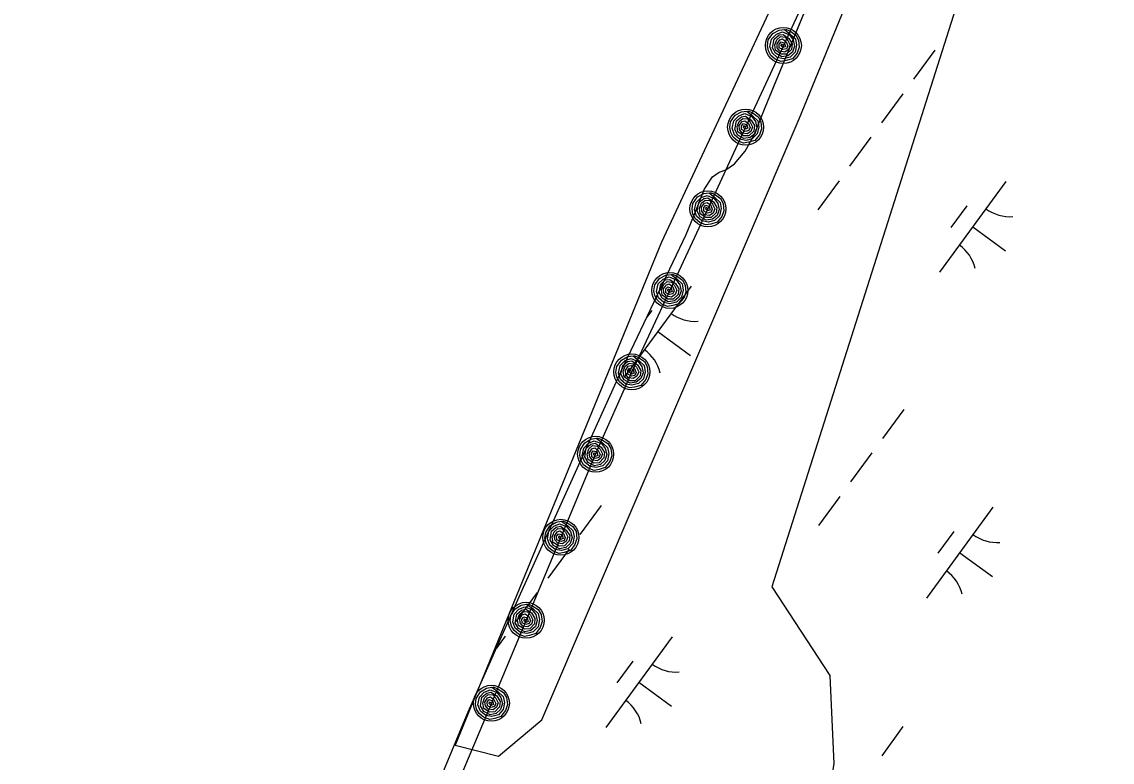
# Model space of a CAD drawing. Extents: x 3905714 to 3926767, y 183354 to 205755.
# Drawn here: x 3914033.7 to 3914518.3, y 186954.1 to 187283.3 of the extents above; entities that cross this region are included whole.
import ezdxf

# ---------------------------------------------------------------- set-up
doc = ezdxf.new("R2010")
doc.units = 0
for name, color, linetype in [('V-GRID-MAJR', 7, 'Continuous'), ('V-RIVR-EDGE', 7, 'Continuous'), ('V-RRAP-FSHR', 7, 'Continuous'), ('V-TOPO-SHOR', 7, 'Continuous'), ('V-WETL-SWMP', 7, 'Continuous')]:
    doc.layers.add(name, color=color, linetype=linetype)

msp = doc.modelspace()

# ---------------------------------------------------------------- linework, layer by layer
at = {"layer": 'V-GRID-MAJR'}
msp.add_spline([(3911382.55, 187266.99), (3914884.14, 187327.39), (3918088.41, 187383)], degree=3, dxfattribs=at)
at = {"layer": 'V-RIVR-EDGE'}
for points in [[(3914490.18, 187553.96), (3914317.96, 187185.39), (3914226.22, 186961.67), (3914245.53, 186956.84), (3914264.85, 186972.93), (3914379.12, 187240.11), (3914445.11, 187401.06)], [(3914470.86, 187359.21), (3914367.04, 187032.03)], [(3914367.04, 187032.03), (3914392.81, 186992.67), (3914394.52, 186953.46), (3914380.88, 186873.33), (3914357.01, 186815.36), (3914329.73, 186776.15), (3914300.75, 186757.39), (3914281.99, 186738.64), (3914276.88, 186714.77), (3914285.4, 186692.61), (3914299.04, 186677.26), (3914299.04, 186670.44), (3914288.81, 186661.92), (3914278.58, 186661.92), (3914266.65, 186670.44), (3914258.53, 186691.85)]]:
    msp.add_lwpolyline(points, dxfattribs=at)
at = {"layer": 'V-RRAP-FSHR'}
for points in [[(3914388.87, 187309.11), (3914372.13, 187272.78), (3914355.38, 187236.46), (3914338.62, 187200.14), (3914321.72, 187163.88), (3914304.82, 187127.63), (3914288.72, 187091.17), (3914273.27, 187054.12), (3914257.82, 187017.23), (3914242.36, 186980.33), (3914226.91, 186943.44), (3914209.72, 186907.65), (3914191.9, 186871.96), (3914172.95, 186836.27), (3914158.88, 186798.83), (3914143.83, 186761.87), (3914123.72, 186727.29), (3914103.62, 186692.71), (3914083.5, 186658.13), (3914063.24, 186623.64), (3914042.99, 186589.15), (3914022.73, 186554.66)], [(3914373.04, 187280.05), (3914374.98, 187279.28), (3914377.65, 187277.4), (3914378.94, 187275.17), (3914379.24, 187271.97), (3914378.27, 187269.39), (3914376.18, 187266.81), (3914373.38, 187266.04), (3914371.14, 187265.65), (3914368.5, 187266.71), (3914366.59, 187268.36), (3914365.49, 187270.45), (3914365.04, 187272.62), (3914365.46, 187275.2), (3914367.45, 187278.05), (3914370.23, 187279.61), (3914372.61, 187279.89), (3914375.38, 187277.71), (3914377.52, 187275.66), (3914378.03, 187272.91), (3914377.32, 187269.76), (3914375.1, 187267.6), (3914372.17, 187266.85), (3914369.43, 187267.4), (3914367.12, 187269.44), (3914366.17, 187272.26), (3914366.91, 187275.62), (3914369.12, 187277.83), (3914371.75, 187278.78), (3914374.84, 187277.45), (3914376.49, 187275.23), (3914377.08, 187272.45), (3914376.16, 187269.84), (3914374.11, 187268.18), (3914371.39, 187267.73), (3914368.66, 187269.28), (3914367.29, 187271.77), (3914368.05, 187275.58), (3914370.22, 187277.42), (3914372.11, 187277.68), (3914374.62, 187275.93), (3914376.09, 187273.45), (3914375.75, 187271.04), (3914373.58, 187268.91), (3914371.21, 187268.88), (3914368.66, 187270.63), (3914368.31, 187273.01), (3914369.2, 187275.28), (3914370.84, 187276.68), (3914372.89, 187276.44), (3914374.2, 187274.94), (3914375.17, 187272.85), (3914374.4, 187270.91), (3914372.77, 187269.83), (3914370.62, 187270.18), (3914369.44, 187271.69), (3914369.32, 187273.45), (3914370.53, 187275.31), (3914371.82, 187275.65), (3914373.35, 187274.36), (3914374.07, 187272.58), (3914373.5, 187271.27), (3914371.98, 187270.9), (3914370.32, 187271.77), (3914370.27, 187273.4), (3914371.12, 187274.42), (3914372.66, 187273.84), (3914373.09, 187272.26), (3914371.99, 187271.83), (3914371.22, 187272.67), (3914371.38, 187273.5), (3914372.16, 187272.82)], [(3914356.29, 187243.72), (3914358.23, 187242.96), (3914360.91, 187241.08), (3914362.19, 187238.84), (3914362.49, 187235.64), (3914361.52, 187233.06), (3914359.43, 187230.48), (3914356.63, 187229.71), (3914354.39, 187229.33), (3914351.75, 187230.38), (3914349.84, 187232.04), (3914348.74, 187234.12), (3914348.29, 187236.3), (3914348.71, 187238.87), (3914350.7, 187241.73), (3914353.48, 187243.28), (3914355.87, 187243.57), (3914358.63, 187241.39), (3914360.78, 187239.33), (3914361.28, 187236.59), (3914360.57, 187233.44), (3914358.35, 187231.27), (3914355.43, 187230.52), (3914352.69, 187231.08), (3914350.37, 187233.11), (3914349.42, 187235.94), (3914350.16, 187239.3), (3914352.37, 187241.5), (3914355, 187242.45), (3914358.09, 187241.12), (3914359.74, 187238.91), (3914360.33, 187236.13), (3914359.42, 187233.52), (3914357.36, 187231.86), (3914354.64, 187231.4), (3914351.91, 187232.95), (3914350.54, 187235.45), (3914351.3, 187239.26), (3914353.47, 187241.09), (3914355.36, 187241.35), (3914357.88, 187239.61), (3914359.34, 187237.13), (3914359, 187234.71), (3914356.83, 187232.59), (3914354.46, 187232.55), (3914351.92, 187234.3), (3914351.57, 187236.69), (3914352.45, 187238.95), (3914354.09, 187240.35), (3914356.14, 187240.12), (3914357.45, 187238.61), (3914358.42, 187236.52), (3914357.65, 187234.59), (3914356.03, 187233.5), (3914353.87, 187233.85), (3914352.7, 187235.36), (3914352.57, 187237.12), (3914353.78, 187238.98), (3914355.07, 187239.33), (3914356.6, 187238.04), (3914357.33, 187236.25), (3914356.75, 187234.94), (3914355.23, 187234.58), (3914353.57, 187235.44), (3914353.52, 187237.08), (3914354.38, 187238.1), (3914355.91, 187237.52), (3914356.34, 187235.93), (3914355.24, 187235.51), (3914354.47, 187236.35), (3914354.63, 187237.18), (3914355.41, 187236.49)], [(3914339.57, 187207.4), (3914341.5, 187206.62), (3914344.17, 187204.73), (3914345.45, 187202.49), (3914345.73, 187199.29), (3914344.76, 187196.71), (3914342.66, 187194.14), (3914339.85, 187193.39), (3914337.61, 187193.01), (3914334.97, 187194.08), (3914333.07, 187195.74), (3914331.98, 187197.83), (3914331.54, 187200), (3914331.96, 187202.58), (3914333.97, 187205.42), (3914336.75, 187206.97), (3914339.14, 187207.24), (3914341.9, 187205.05), (3914344.04, 187202.99), (3914344.53, 187200.24), (3914343.8, 187197.09), (3914341.57, 187194.94), (3914338.65, 187194.2), (3914335.91, 187194.77), (3914333.6, 187196.81), (3914332.66, 187199.64), (3914333.42, 187203), (3914335.64, 187205.19), (3914338.27, 187206.13), (3914341.35, 187204.79), (3914343, 187202.57), (3914343.57, 187199.78), (3914342.65, 187197.18), (3914340.59, 187195.53), (3914337.86, 187195.08), (3914335.14, 187196.65), (3914333.79, 187199.15), (3914334.56, 187202.95), (3914336.73, 187204.78), (3914338.63, 187205.03), (3914341.13, 187203.28), (3914342.59, 187200.79), (3914342.24, 187198.37), (3914340.06, 187196.26), (3914337.69, 187196.23), (3914335.15, 187197.99), (3914334.81, 187200.38), (3914335.71, 187202.64), (3914337.36, 187204.04), (3914339.41, 187203.79), (3914340.7, 187202.28), (3914341.66, 187200.19), (3914340.89, 187198.26), (3914339.26, 187197.18), (3914337.1, 187197.54), (3914335.94, 187199.05), (3914335.82, 187200.81), (3914337.04, 187202.67), (3914338.33, 187203), (3914339.86, 187201.71), (3914340.57, 187199.92), (3914339.99, 187198.61), (3914338.47, 187198.26), (3914336.81, 187199.13), (3914336.77, 187200.76), (3914337.63, 187201.78), (3914339.16, 187201.19), (3914339.59, 187199.61), (3914338.48, 187199.19), (3914337.72, 187200.03), (3914337.88, 187200.86), (3914338.65, 187200.17)], [(3914322.67, 187171.14), (3914324.6, 187170.37), (3914327.27, 187168.48), (3914328.55, 187166.24), (3914328.83, 187163.04), (3914327.85, 187160.46), (3914325.75, 187157.89), (3914322.95, 187157.13), (3914320.71, 187156.76), (3914318.07, 187157.82), (3914316.17, 187159.49), (3914315.08, 187161.58), (3914314.64, 187163.75), (3914315.06, 187166.33), (3914317.07, 187169.17), (3914319.85, 187170.71), (3914322.24, 187170.99), (3914325, 187168.8), (3914327.13, 187166.74), (3914327.63, 187163.99), (3914326.9, 187160.84), (3914324.67, 187158.68), (3914321.75, 187157.95), (3914319.01, 187158.52), (3914316.7, 187160.56), (3914315.76, 187163.39), (3914316.52, 187166.75), (3914318.73, 187168.94), (3914321.37, 187169.88), (3914324.45, 187168.54), (3914326.1, 187166.32), (3914326.67, 187163.53), (3914325.75, 187160.93), (3914323.69, 187159.27), (3914320.96, 187158.83), (3914318.24, 187160.39), (3914316.89, 187162.89), (3914317.66, 187166.7), (3914319.83, 187168.53), (3914321.72, 187168.77), (3914324.23, 187167.02), (3914325.69, 187164.54), (3914325.34, 187162.12), (3914323.16, 187160), (3914320.79, 187159.98), (3914318.25, 187161.74), (3914317.91, 187164.13), (3914318.8, 187166.39), (3914320.46, 187167.78), (3914322.5, 187167.54), (3914323.8, 187166.03), (3914324.76, 187163.93), (3914323.99, 187162), (3914322.36, 187160.92), (3914320.2, 187161.28), (3914319.03, 187162.8), (3914318.92, 187164.56), (3914320.14, 187166.41), (3914321.43, 187166.75), (3914322.95, 187165.46), (3914323.67, 187163.67), (3914323.09, 187162.36), (3914321.57, 187162), (3914319.91, 187162.87), (3914319.86, 187164.51), (3914320.73, 187165.53), (3914322.26, 187164.94), (3914322.68, 187163.36), (3914321.58, 187162.93), (3914320.81, 187163.77), (3914320.97, 187164.6), (3914321.75, 187163.92)], [(3914305.77, 187134.89), (3914307.7, 187134.12), (3914310.37, 187132.23), (3914311.65, 187129.99), (3914311.93, 187126.79), (3914310.95, 187124.21), (3914308.85, 187121.64), (3914306.04, 187120.88), (3914303.8, 187120.5), (3914301.17, 187121.57), (3914299.27, 187123.23), (3914298.17, 187125.32), (3914297.73, 187127.5), (3914298.16, 187130.07), (3914300.16, 187132.92), (3914302.95, 187134.46), (3914305.34, 187134.73), (3914308.09, 187132.55), (3914310.23, 187130.48), (3914310.73, 187127.73), (3914310, 187124.59), (3914307.77, 187122.43), (3914304.84, 187121.7), (3914302.1, 187122.26), (3914299.8, 187124.31), (3914298.86, 187127.13), (3914299.62, 187130.49), (3914301.83, 187132.69), (3914304.46, 187133.62), (3914307.55, 187132.28), (3914309.2, 187130.06), (3914309.77, 187127.28), (3914308.85, 187124.67), (3914306.78, 187123.02), (3914304.06, 187122.58), (3914301.33, 187124.14), (3914299.98, 187126.64), (3914300.76, 187130.45), (3914302.93, 187132.27), (3914304.82, 187132.52), (3914307.33, 187130.77), (3914308.79, 187128.28), (3914308.43, 187125.86), (3914306.25, 187123.75), (3914303.89, 187123.73), (3914301.35, 187125.49), (3914301.01, 187127.87), (3914301.9, 187130.14), (3914303.55, 187131.53), (3914305.6, 187131.29), (3914306.9, 187129.78), (3914307.86, 187127.68), (3914307.09, 187125.75), (3914305.46, 187124.67), (3914303.3, 187125.03), (3914302.13, 187126.54), (3914302.02, 187128.31), (3914303.24, 187130.16), (3914304.52, 187130.5), (3914306.05, 187129.2), (3914306.77, 187127.42), (3914306.19, 187126.11), (3914304.67, 187125.75), (3914303.01, 187126.62), (3914302.96, 187128.25), (3914303.82, 187129.27), (3914305.36, 187128.69), (3914305.78, 187127.1), (3914304.68, 187126.68), (3914303.91, 187127.52), (3914304.07, 187128.35), (3914304.85, 187127.67)], [(3914289.38, 187098.31), (3914291.34, 187097.62), (3914294.08, 187095.83), (3914295.45, 187093.64), (3914295.86, 187090.46), (3914294.99, 187087.84), (3914292.99, 187085.19), (3914290.21, 187084.32), (3914287.99, 187083.86), (3914285.32, 187084.82), (3914283.35, 187086.4), (3914282.17, 187088.45), (3914281.65, 187090.61), (3914281.97, 187093.2), (3914283.86, 187096.12), (3914286.58, 187097.77), (3914288.96, 187098.14), (3914291.8, 187096.06), (3914294.02, 187094.08), (3914294.62, 187091.36), (3914294.02, 187088.18), (3914291.88, 187085.94), (3914288.98, 187085.09), (3914286.22, 187085.55), (3914283.84, 187087.5), (3914282.79, 187090.29), (3914283.41, 187093.67), (3914285.54, 187095.96), (3914288.13, 187096.99), (3914291.27, 187095.77), (3914293, 187093.62), (3914293.68, 187090.86), (3914292.86, 187088.22), (3914290.87, 187086.49), (3914288.17, 187085.94), (3914285.38, 187087.39), (3914283.93, 187089.84), (3914284.55, 187093.67), (3914286.65, 187095.58), (3914288.53, 187095.91), (3914291.11, 187094.26), (3914292.66, 187091.83), (3914292.41, 187089.4), (3914290.31, 187087.2), (3914287.94, 187087.08), (3914285.34, 187088.74), (3914284.91, 187091.11), (3914285.71, 187093.41), (3914287.3, 187094.87), (3914289.36, 187094.7), (3914290.72, 187093.25), (3914291.76, 187091.19), (3914291.06, 187089.23), (3914289.48, 187088.09), (3914287.31, 187088.36), (3914286.08, 187089.83), (3914285.9, 187091.58), (3914287.04, 187093.49), (3914288.31, 187093.87), (3914289.89, 187092.64), (3914290.68, 187090.88), (3914290.15, 187089.55), (3914288.65, 187089.13), (3914286.95, 187089.94), (3914286.84, 187091.57), (3914287.66, 187092.62), (3914289.22, 187092.1), (3914289.71, 187090.53), (3914288.62, 187090.06), (3914287.82, 187090.88), (3914287.95, 187091.71), (3914288.75, 187091.06)], [(3914273.93, 187061.42), (3914275.89, 187060.72), (3914278.63, 187058.94), (3914280, 187056.75), (3914280.41, 187053.56), (3914279.53, 187050.95), (3914277.54, 187048.3), (3914274.76, 187047.43), (3914272.54, 187046.96), (3914269.86, 187047.93), (3914267.89, 187049.51), (3914266.72, 187051.56), (3914266.2, 187053.71), (3914266.52, 187056.3), (3914268.41, 187059.22), (3914271.13, 187060.88), (3914273.51, 187061.24), (3914276.35, 187059.17), (3914278.56, 187057.19), (3914279.17, 187054.46), (3914278.57, 187051.29), (3914276.42, 187049.05), (3914273.53, 187048.2), (3914270.77, 187048.65), (3914268.38, 187050.61), (3914267.33, 187053.39), (3914267.96, 187056.78), (3914270.08, 187059.06), (3914272.68, 187060.1), (3914275.81, 187058.88), (3914277.55, 187056.73), (3914278.23, 187053.97), (3914277.41, 187051.33), (3914275.42, 187049.6), (3914272.71, 187049.05), (3914269.93, 187050.5), (3914268.48, 187052.95), (3914269.1, 187056.78), (3914271.2, 187058.69), (3914273.08, 187059.01), (3914275.65, 187057.36), (3914277.21, 187054.93), (3914276.95, 187052.51), (3914274.86, 187050.31), (3914272.49, 187050.19), (3914269.89, 187051.85), (3914269.45, 187054.22), (3914270.26, 187056.52), (3914271.85, 187057.97), (3914273.91, 187057.81), (3914275.26, 187056.35), (3914276.31, 187054.3), (3914275.61, 187052.34), (3914274.02, 187051.19), (3914271.85, 187051.47), (3914270.63, 187052.93), (3914270.44, 187054.69), (3914271.59, 187056.59), (3914272.86, 187056.98), (3914274.44, 187055.75), (3914275.23, 187053.99), (3914274.7, 187052.66), (3914273.19, 187052.24), (3914271.5, 187053.04), (3914271.39, 187054.68), (3914272.21, 187055.73), (3914273.77, 187055.2), (3914274.25, 187053.64), (3914273.17, 187053.17), (3914272.37, 187053.98), (3914272.49, 187054.82), (3914273.3, 187054.16)], [(3914258.47, 187024.52), (3914260.43, 187023.83), (3914263.18, 187022.05), (3914264.54, 187019.86), (3914264.95, 187016.67), (3914264.08, 187014.05), (3914262.08, 187011.4), (3914259.31, 187010.53), (3914257.08, 187010.07), (3914254.41, 187011.03), (3914252.44, 187012.62), (3914251.27, 187014.66), (3914250.74, 187016.82), (3914251.06, 187019.41), (3914252.96, 187022.33), (3914255.68, 187023.98), (3914258.05, 187024.35), (3914260.89, 187022.27), (3914263.11, 187020.3), (3914263.71, 187017.57), (3914263.11, 187014.39), (3914260.97, 187012.15), (3914258.07, 187011.3), (3914255.32, 187011.76), (3914252.93, 187013.71), (3914251.88, 187016.5), (3914252.5, 187019.89), (3914254.63, 187022.17), (3914257.22, 187023.21), (3914260.36, 187021.99), (3914262.09, 187019.83), (3914262.77, 187017.07), (3914261.96, 187014.44), (3914259.96, 187012.7), (3914257.26, 187012.15), (3914254.47, 187013.61), (3914253.02, 187016.05), (3914253.64, 187019.88), (3914255.74, 187021.8), (3914257.62, 187022.12), (3914260.2, 187020.47), (3914261.75, 187018.04), (3914261.5, 187015.61), (3914259.4, 187013.41), (3914257.04, 187013.29), (3914254.43, 187014.95), (3914254, 187017.32), (3914254.8, 187019.62), (3914256.4, 187021.08), (3914258.45, 187020.92), (3914259.81, 187019.46), (3914260.85, 187017.4), (3914260.16, 187015.44), (3914258.57, 187014.3), (3914256.4, 187014.57), (3914255.17, 187016.04), (3914254.99, 187017.8), (3914256.13, 187019.7), (3914257.41, 187020.08), (3914258.98, 187018.85), (3914259.77, 187017.1), (3914259.24, 187015.76), (3914257.74, 187015.35), (3914256.04, 187016.15), (3914255.94, 187017.78), (3914256.76, 187018.83), (3914258.31, 187018.31), (3914258.8, 187016.74), (3914257.71, 187016.28), (3914256.91, 187017.09), (3914257.04, 187017.92), (3914257.85, 187017.27)], [(3914243.02, 186987.63), (3914244.98, 186986.93), (3914247.72, 186985.15), (3914249.09, 186982.96), (3914249.5, 186979.77), (3914248.62, 186977.16), (3914246.63, 186974.51), (3914243.85, 186973.64), (3914241.63, 186973.18), (3914238.95, 186974.14), (3914236.98, 186975.72), (3914235.81, 186977.77), (3914235.29, 186979.92), (3914235.61, 186982.52), (3914237.5, 186985.44), (3914240.22, 186987.09), (3914242.6, 186987.46), (3914245.44, 186985.38), (3914247.66, 186983.4), (3914248.26, 186980.68), (3914247.66, 186977.5), (3914245.51, 186975.26), (3914242.62, 186974.41), (3914239.86, 186974.87), (3914237.48, 186976.82), (3914236.42, 186979.61), (3914237.05, 186982.99), (3914239.18, 186985.27), (3914241.77, 186986.31), (3914244.91, 186985.09), (3914246.64, 186982.94), (3914247.32, 186980.18), (3914246.5, 186977.54), (3914244.51, 186975.81), (3914241.8, 186975.26), (3914239.02, 186976.71), (3914237.57, 186979.16), (3914238.19, 186982.99), (3914240.29, 186984.9), (3914242.17, 186985.22), (3914244.75, 186983.57), (3914246.3, 186981.15), (3914246.04, 186978.72), (3914243.95, 186976.52), (3914241.58, 186976.4), (3914238.98, 186978.06), (3914238.54, 186980.43), (3914239.35, 186982.73), (3914240.94, 186984.18), (3914243, 186984.02), (3914244.35, 186982.56), (3914245.4, 186980.51), (3914244.7, 186978.55), (3914243.11, 186977.41), (3914240.95, 186977.68), (3914239.72, 186979.14), (3914239.54, 186980.9), (3914240.68, 186982.8), (3914241.95, 186983.19), (3914243.53, 186981.96), (3914244.32, 186980.2), (3914243.79, 186978.87), (3914242.28, 186978.45), (3914240.59, 186979.26), (3914240.48, 186980.89), (3914241.3, 186981.94), (3914242.86, 186981.42), (3914243.34, 186979.85), (3914242.26, 186979.38), (3914241.46, 186980.19), (3914241.59, 186981.03), (3914242.39, 186980.37)]]:
    msp.add_lwpolyline(points, dxfattribs=at)
for centre in [(3914372.13, 187272.78), (3914355.38, 187236.46), (3914338.62, 187200.14), (3914321.72, 187163.88), (3914304.82, 187127.63), (3914288.72, 187091.02), (3914273.27, 187054.12), (3914257.82, 187017.23), (3914242.36, 186980.34)]:
    msp.add_circle(centre, 8, dxfattribs=at)
at = {"layer": 'V-TOPO-SHOR'}
msp.add_lwpolyline([(3914220.78, 186949.34), (3914232.12, 186976.56), (3914255.35, 187029.05), (3914300.02, 187127.93), (3914328.93, 187188.76), (3914333.36, 187199.59), (3914336.95, 187208.76), (3914340.69, 187214.32), (3914343.6, 187216.4), (3914346.51, 187217.52), (3914350.39, 187220.16), (3914355.1, 187225.72), (3914359.12, 187233.08), (3914364.09, 187245.16), (3914384.41, 187294.6)], dxfattribs=at)
at = {"layer": 'V-WETL-SWMP'}
for p, q in [((3914364.09, 187245.16), (3914384.42, 187294.6)), ((3914439.43, 187270.68), (3914429.97, 187257.77)), ((3914425.24, 187251.32), (3914415.79, 187238.41)), ((3914359.12, 187233.08), (3914364.09, 187245.16)), ((3914355.1, 187225.72), (3914359.12, 187233.08)), ((3914411.06, 187231.96), (3914401.6, 187219.05)), ((3914350.39, 187220.16), (3914355.1, 187225.72)), ((3914346.51, 187217.52), (3914350.39, 187220.16)), ((3914336.95, 187208.76), (3914340.69, 187214.32)), ((3914340.69, 187214.32), (3914343.6, 187216.4)), ((3914343.6, 187216.4), (3914346.51, 187217.52)), ((3914333.35, 187199.59), (3914336.95, 187208.76)), ((3914396.88, 187212.6), (3914387.42, 187199.69)), ((3914471.06, 187212.27), (3914441.51, 187171.94)), ((3914328.93, 187188.76), (3914333.35, 187199.59)), ((3914453.61, 187201.51), (3914446.51, 187191.83)), ((3914300.02, 187127.93), (3914328.93, 187188.76)), ((3914456.28, 187192.11), (3914470.8, 187181.47)), ((3914331.1, 187165.76), (3914301.55, 187125.42)), ((3914313.65, 187154.99), (3914311.46, 187152)), ((3914316.33, 187145.59), (3914330.85, 187134.95)), ((3914255.35, 187029.05), (3914300.02, 187127.93)), ((3914425.64, 187111), (3914416.19, 187098.1)), ((3914411.46, 187091.64), (3914402, 187078.74)), ((3914291.11, 187068.24), (3914281.66, 187055.34)), ((3914397.27, 187072.28), (3914387.82, 187059.38)), ((3914465.28, 187067.45), (3914435.73, 187027.12)), ((3914447.83, 187056.68), (3914440.74, 187047)), ((3914276.93, 187048.88), (3914267.47, 187035.98)), ((3914450.51, 187047.28), (3914465.03, 187036.65)), ((3914232.12, 186976.55), (3914255.35, 187029.05)), ((3914262.74, 187029.52), (3914253.29, 187016.62)), ((3914248.56, 187010.16), (3914244.6, 187004.76)), ((3914322.74, 187009.84), (3914293.19, 186969.5)), ((3914305.29, 186999.07), (3914298.2, 186989.39)), ((3914307.97, 186989.67), (3914322.49, 186979.03)), ((3914220.78, 186949.34), (3914232.12, 186976.55)), ((3914425.29, 186969.94), (3914415.84, 186957.03))]:
    msp.add_line(p, q, dxfattribs=at)
for centre, start, end in [((3914472.8, 187214.25), 233, 274.5436), ((3914440.15, 187169.68), 13, 54.5436), ((3914332.84, 187167.73), 233, 274.5436), ((3914300.2, 187123.17), 13, 54.5436), ((3914467.02, 187069.43), 233, 274.5436), ((3914434.38, 187024.86), 13, 54.5436), ((3914324.49, 187011.81), 233, 274.5436), ((3914291.84, 186967.25), 13, 54.5436)]:
    msp.add_arc(centre, 17.62, start, end, dxfattribs=at)

doc.saveas('drawing.dxf')
